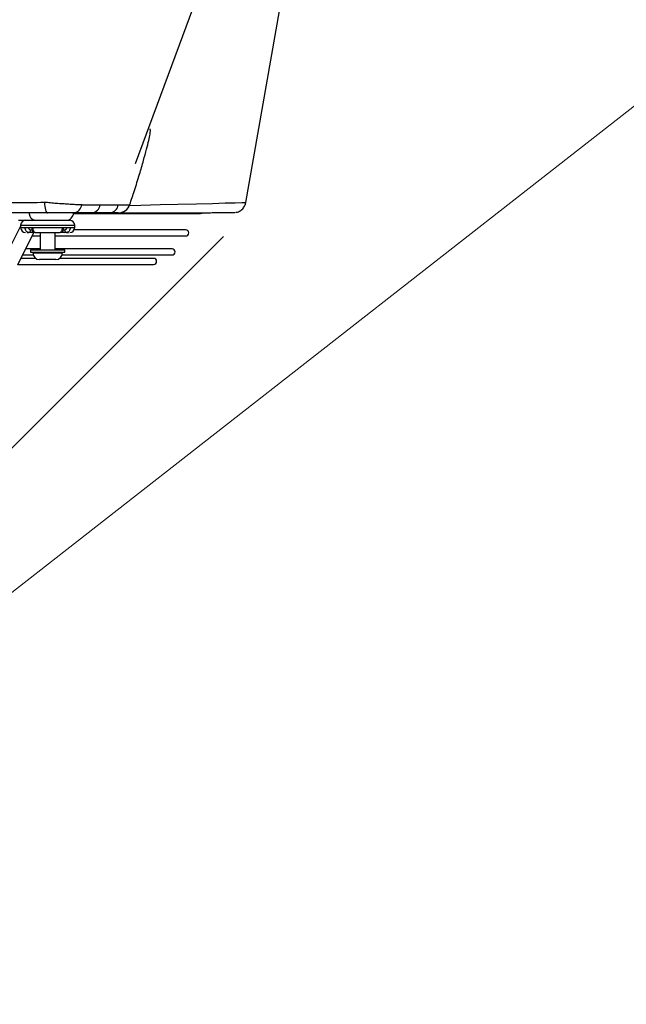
# Model space of a CAD drawing. Header units: millimetres. Extents: x -604189 to 881711, y -381903 to -7297.
# Tile 945 of 1056: x -541563 to -541317, y -179490 to -179089. Entities that reach past the tile are written whole.
import ezdxf

# ---------------------------------------------------------------- set-up
doc = ezdxf.new("R2010")
doc.units = ezdxf.units.MM
doc.header["$LTSCALE"] = 100
doc.linetypes.add('ACAD_ISO04W100', pattern=[30.5, 24, -3, 0.5, -3])
doc.layers.get('Defpoints').update_dxf_attribs({"color": 30})
doc.layers.add('Flowair', color=1, linetype='Continuous')
doc.layers.add('OPIS', color=7, linetype='Continuous')
doc.layers.add('strop osie', color=80, linetype='ACAD_ISO04W100', lineweight=5)
doc.layers.add('wym_50', color=233, linetype='Continuous', lineweight=15)
doc.styles.add('ROMANS', font='romans.shx', dxfattribs={"width": 0.8, "height": 10})
doc.styles.get("Standard").update_dxf_attribs({"font": 'romans.shx', "width": 0.5})
doc.dimstyles.new('1 50', dxfattribs={"dimtxt": 150, "dimasz": 80, "dimexe": 1, "dimexo": 1, "dimgap": 20, "dimtad": 1, "dimdec": 0, "dimlfac": 0.1, "dimtxsty": 'Standard', "dimblk": 'ARCHTICK', "dimcen": 200, "dimclrd": 2, "dimadec": 1, "dimazin": 0, "dimtfac": 1, "dimtdec": 0, "dimtmove": 0, "dimatfit": 3, "dimldrblk": 'ARCHTICK', "dimfxl": 120, "dimfxlon": 1, "dimtfill": 1, "dimarcsym": 0})
doc.dimstyles.new('1-50', dxfattribs={"dimtxt": 10, "dimasz": 10, "dimexe": 6, "dimexo": 8, "dimgap": 2, "dimtad": 1, "dimdec": 1, "dimrnd": 0.1, "dimzin": 11, "dimdsep": 46, "dimtxsty": 'ROMANS', "dimblk": 'OBLIQUE', "dimcen": 10, "dimclrd": 256, "dimclre": 8, "dimclrt": 256, "dimadec": 0, "dimazin": 0, "dimtfac": 1, "dimtdec": 1, "dimtmove": 1, "dimatfit": 2, "dimfxl": 10, "dimfxlon": 1, "dimtolj": 1, "dimtzin": 0, "dimlwd": 15, "dimlwe": 0, "dimarcsym": 0})

# ---------------------------------------------------------------- blocks, each defined once
blk = doc.blocks.new('_OBLIQUE')
at = {"color": 0, "linetype": 'ByBlock'}
blk.add_line((-0.5, -0.5), (0.5, 0.5), dxfattribs=at)
blk = doc.blocks.new('_ArchTick')
at = {"layer": 'strop osie', "color": 0, "const_width": 0.15}
blk.add_lwpolyline([(-0.5, -0.5), (0.5, 0.5)], dxfattribs=at)
blk = doc.blocks.new('*D3283')
at = {"layer": 'Defpoints', "color": 0, "linetype": 'ByBlock', "lineweight": 5, "transparency": 16777216}
for p in [(-549860.21, -159420.3), (-548544.07, -179490.3), (-536848.94, -179490.3)]:
    blk.add_point(p, dxfattribs=at)
at = {"layer": 'OPIS', "color": 0, "linetype": 'Continuous', "lineweight": -2, "transparency": 16777216}
for p, q in [((-548604.07, -159420.3), (-548543.07, -159420.3)), ((-548484.07, -179490.3), (-548545.07, -179490.3))]:
    blk.add_line(p, q, dxfattribs=at)
at = {"layer": 'OPIS', "color": 2, "lineweight": -2, "transparency": 16777216}
blk.add_line((-548544.07, -159420.3), (-548544.07, -179490.3), dxfattribs=at)
at = {"layer": 'OPIS', "color": 2, "linetype": 'ByBlock', "lineweight": -2, "transparency": 16777216, "xscale": 80, "yscale": 80, "zscale": 80}
for p, rotation in [((-548544.07, -159420.3), 90), ((-548544.07, -179490.3), 270)]:
    blk.add_blockref('_ArchTick', p, dxfattribs=dict(at, rotation=rotation))
at = {"layer": 'OPIS', "color": 0, "linetype": 'ByBlock', "lineweight": 13, "transparency": 16777216, "insert": (-548639.07, -169455.3), "char_height": 150, "attachment_point": 5, "rotation": 90, "bg_fill": 3, "box_fill_scale": 1.1, "bg_fill_color": 256, "bg_fill_true_color": 13158600, "bg_fill_transparency": 0}
blk.add_mtext('2007', dxfattribs=at)
blk = doc.blocks.new('LEO XL 03.2018')
at = {"layer": 'Flowair'}
for p, q in [((11517.59, -6838.78), (11511.06, -6835.51)), ((11509.72, -6838.19), (11516.28, -6841.47)), ((11509.78, -6838.21), (11509.78, -6865.81)), ((11518.78, -6838.33), (11518.78, -6841.01)), ((11511.03, -6841.84), (11511.03, -6838.85)), ((11511.72, -6839.19), (11511.72, -6841.34)), ((11512.97, -6842.78), (11512.97, -6839.82)), ((11516.28, -6840.09), (11516.28, -6840.47)), ((11516.28, -6840.92), (11516.28, -6840.47)), ((11517.78, -6838.78), (11517.28, -6838.78)), ((11517.28, -6838.78), (11517.28, -6839.69)), ((11517.28, -6839.69), (11517.28, -6841.24)), ((11517.78, -6838.78), (11517.78, -6849.78)), ((11518.78, -6839.37), (11518.67, -6839.32)), ((11518.7, -6839.38), (11518.78, -6839.38)), ((11512.28, -6841.28), (11512.13, -6841.28)), ((11512.13, -6841.28), (11512.13, -6846.83)), ((11512.78, -6840.78), (11512.28, -6840.78)), ((11512.28, -6840.78), (11512.28, -6847.78)), ((11512.78, -6840.78), (11512.78, -6847.78)), ((11515.6, -6841.13), (11515.6, -6842.78)), ((11516.3, -6841.76), (11516.28, -6841.88)), ((11516.78, -6841.15), (11516.78, -6840.82)), ((11517.28, -6841.24), (11517.28, -6847.31)), ((11510.78, -6845.68), (11510.78, -6842.63)), ((11516.28, -6842.78), (11512.78, -6842.78)), ((11510.78, -6845.93), (11510.78, -6845.68)), ((11512.78, -6845.78), (11516.28, -6845.78)), ((11512.97, -6869.59), (11512.97, -6845.78)), ((11515.6, -6845.78), (11515.6, -6872.34)), ((11511.03, -6865.81), (11511.03, -6846.71)), ((11511.72, -6847.21), (11511.72, -6869.59)), ((11512.13, -6846.83), (11512.13, -6847.28)), ((11512.13, -6847.28), (11512.28, -6847.28)), ((11512.28, -6847.78), (11512.78, -6847.78)), ((11516.28, -6846.67), (11516.3, -6846.79)), ((11516.28, -6848.09), (11516.28, -6847.63)), ((11516.28, -6848.09), (11516.28, -6848.49)), ((11516.78, -6847.73), (11516.78, -6847.4)), ((11517.28, -6847.31), (11517.28, -6848.86)), ((11516.85, -6872.34), (11516.85, -6849.68)), ((11517.28, -6848.86), (11517.28, -6849.78)), ((11517.28, -6849.78), (11517.78, -6849.78)), ((11520.15, -6849.52), (11520.15, -6875.36)), ((11520.28, -6853.31), (11520.28, -6849.59)), ((11520.28, -6857), (11520.28, -6853.31)), ((11521.92, -6854.97), (11521.92, -6858.66)), ((11649.37, -6906.23), (11530.28, -6862.07))]:
    blk.add_line(p, q, dxfattribs=at)
at = {"layer": 'Flowair', "flags": 128}
for points in [[(11518.78, -6841.62), (11518.87, -6841.26), (11519.13, -6840.94), (11519.53, -6840.71), (11520.02, -6840.58), (11520.28, -6840.56)], [(11522.44, -6843.62), (11522, -6843.64), (11521.59, -6843.69), (11521.22, -6843.75), (11520.89, -6843.82), (11520.63, -6843.91), (11520.44, -6844.01), (11520.32, -6844.11), (11520.28, -6844.22)], [(11521.82, -6860.91), (11521.87, -6863.23), (11521.96, -6867.18), (11522.04, -6870.74), (11522.14, -6874.57), (11522.22, -6877.8), (11522.3, -6880.42), (11522.35, -6882.42), (11522.39, -6883.77), (11522.41, -6884.39), (11522.42, -6884.6), (11522.42, -6884.6), (11522.42, -6884.6)], [(11520.15, -6875.36), (11520.22, -6875.74), (11520.31, -6875.91)], [(11522.42, -6884.6), (11586.64, -6895.83), (11599.84, -6898.14)]]:
    blk.add_lwpolyline(points, dxfattribs=at)
at = {"layer": 'Flowair'}
for centre, radius, start, end in [((11517.28, -6839.78), 1, 90, 180), ((11516.72, -6840.38), 0.446, 191.4202, 278.0504), ((11517.78, -6839.78), 1, 0, 90), ((11512.13, -6842.63), 1.35, 90, 180), ((11516.68, -6840.85), 0.407, 189.5777, 261.2261), ((11512.13, -6845.93), 1.35, 180, 270), ((11516.68, -6847.7), 0.407, 98.7739, 170.4223), ((11516.72, -6848.17), 0.446, 81.9496, 168.5798), ((11520.28, -6848.03), 1.5, 180, 270.0759), ((11517.28, -6848.78), 1, 180, 270), ((11517.78, -6848.78), 1, 270, 0), ((11522.17, -6849.32), 1.91, 188.3179, 263.6119), ((11522.19, -6853.06), 1.92, 187.3442, 261.9324), ((11522.19, -6856.75), 1.92, 187.3424, 261.9301), ((11522.78, -6858.62), 2.5, 179.977, 251.5929), ((11510.4, -6865.81), 0.625, 180, 0), ((11512.35, -6869.59), 0.625, 180, 0), ((11516.22, -6872.34), 0.625, 180, 0)]:
    blk.add_arc(centre, radius, start, end, dxfattribs=at)
for points, knots in [([(11520.28, -6844.22), (11520.28, -6842.34), (11520.28, -6839.52), (11520.28, -6835.78), (11520.28, -6833.9), (11520.28, -6832.95)], [0, 0, 0, 0, 0.499976, 0.750072, 1, 1, 1, 1]), ([(11522.37, -6832.9), (11522.37, -6832.9), (11522.37, -6834.57), (11522.41, -6838.06), (11522.43, -6841.65), (11522.44, -6843.62)], [0, 0, 0, 0, 0.000003, 0.45244, 1, 1, 1, 1]), ([(11516.28, -6840.47), (11516.28, -6840.41), (11516.29, -6840.3), (11516.38, -6840.1), (11516.56, -6839.9), (11516.89, -6839.72), (11517.15, -6839.7), (11517.28, -6839.69)], [0, 0, 0, 0, 0.139927, 0.270161, 0.500499, 0.753333, 1, 1, 1, 1]), ([(11516.78, -6840.82), (11516.79, -6840.77), (11516.8, -6840.68), (11516.91, -6840.56), (11517.05, -6840.49), (11517.18, -6840.46), (11517.25, -6840.46), (11517.28, -6840.46)], [0, 0, 0, 0, 0.249826, 0.499364, 0.74845, 0.874932, 1, 1, 1, 1]), ([(11518.78, -6839.78), (11518.78, -6839.79), (11518.78, -6839.83), (11518.78, -6840.19), (11518.78, -6840.74), (11518.78, -6841.09)], [0, 0, 0, 0, 0.263277, 0.521085, 1, 1, 1, 1]), ([(11516.28, -6841.71), (11516.28, -6841.68), (11516.28, -6841.58), (11516.28, -6841.42), (11516.28, -6841.17), (11516.28, -6841.02), (11516.28, -6840.92)], [0, 0, 0, 0, 0.094587, 0.330347, 0.566417, 1, 1, 1, 1]), ([(11516.28, -6841.88), (11516.28, -6842.25), (11516.28, -6843), (11516.28, -6844.28), (11516.28, -6845.56), (11516.28, -6846.3), (11516.28, -6846.67)], [0, 0, 0, 0, 0.245013, 0.499999, 0.754987, 1, 1, 1, 1]), ([(11517.28, -6841.02), (11517.21, -6841.02), (11517.07, -6841.03), (11516.82, -6841.1), (11516.57, -6841.26), (11516.37, -6841.5), (11516.32, -6841.68), (11516.3, -6841.76)], [0, 0, 0, 0, 0.153472, 0.30094, 0.572092, 0.806879, 1, 1, 1, 1]), ([(11517.28, -6841.24), (11517.15, -6841.25), (11516.89, -6841.27), (11516.56, -6841.42), (11516.38, -6841.59), (11516.31, -6841.71), (11516.3, -6841.75), (11516.3, -6841.76)], [0, 0, 0, 0, 0.281905, 0.570891, 0.83413, 0.982984, 1, 1, 1, 1]), ([(11518.78, -6841.09), (11518.78, -6841.54), (11518.78, -6842.22), (11518.78, -6843.36), (11518.78, -6844.28), (11518.78, -6845.2), (11518.78, -6846.32), (11518.78, -6847.54), (11518.78, -6848.35), (11518.78, -6848.72), (11518.78, -6848.76), (11518.78, -6848.78)], [0, 0, 0, 0, 0.159638, 0.245574, 0.333333, 0.421093, 0.507029, 0.666667, 0.826305, 0.912241, 1, 1, 1, 1]), ([(11520.28, -6849.59), (11520.28, -6849.13), (11520.28, -6848.21), (11520.28, -6846.48), (11520.28, -6845.13), (11520.28, -6844.4), (11520.28, -6844.22)], [0, 0, 0, 0, 0.30178, 0.60362, 0.90359, 1, 1, 1, 1]), ([(11522.44, -6844.23), (11522.44, -6844.23), (11522.44, -6844.64), (11522.31, -6845.44), (11522.23, -6846.69), (11522.14, -6847.94), (11522.06, -6849.14), (11522, -6850.26), (11521.97, -6850.89), (11521.96, -6851.21)], [0, 0, 0, 0, 0.000004, 0.162575, 0.325156, 0.494685, 0.664231, 0.832111, 1, 1, 1, 1]), ([(11522.44, -6843.62), (11522.44, -6843.8), (11522.44, -6844.01), (11522.44, -6844.21), (11522.44, -6844.23), (11522.44, -6844.23)], [0, 0, 0, 0, 0.873027, 0.999953, 1, 1, 1, 1]), ([(11516.28, -6847.63), (11516.28, -6847.54), (11516.28, -6847.38), (11516.28, -6847.13), (11516.28, -6846.95), (11516.28, -6846.84), (11516.28, -6846.8)], [0, 0, 0, 0, 0.412597, 0.636947, 0.861588, 1, 1, 1, 1]), ([(11517.28, -6848.86), (11517.15, -6848.85), (11516.89, -6848.83), (11516.56, -6848.65), (11516.38, -6848.45), (11516.29, -6848.25), (11516.28, -6848.14), (11516.28, -6848.09)], [0, 0, 0, 0, 0.246656, 0.499499, 0.729824, 0.86007, 1, 1, 1, 1]), ([(11516.3, -6846.79), (11516.32, -6846.87), (11516.37, -6847.06), (11516.57, -6847.29), (11516.82, -6847.45), (11517.07, -6847.52), (11517.21, -6847.53), (11517.28, -6847.53)], [0, 0, 0, 0, 0.193121, 0.427908, 0.69906, 0.846528, 1, 1, 1, 1]), ([(11516.3, -6846.79), (11516.3, -6846.8), (11516.31, -6846.85), (11516.38, -6846.96), (11516.56, -6847.13), (11516.89, -6847.28), (11517.15, -6847.3), (11517.28, -6847.31)], [0, 0, 0, 0, 0.017013, 0.165851, 0.429108, 0.718083, 1, 1, 1, 1]), ([(11517.28, -6848.09), (11517.25, -6848.09), (11517.18, -6848.09), (11517.05, -6848.06), (11516.91, -6847.99), (11516.8, -6847.87), (11516.79, -6847.78), (11516.78, -6847.73)], [0, 0, 0, 0, 0.1249, 0.251544, 0.500632, 0.750173, 1, 1, 1, 1]), ([(11518.78, -6847.46), (11518.78, -6847.81), (11518.78, -6848.36), (11518.78, -6848.72), (11518.78, -6848.76), (11518.78, -6848.78)], [0, 0, 0, 0, 0.478914, 0.736721, 1, 1, 1, 1]), ([(11521.95, -6851.31), (11521.95, -6851.31), (11521.95, -6852.34), (11521.94, -6853.65), (11521.92, -6854.97)], [0, 0, 0, 0, 0.000007, 1, 1, 1, 1]), ([(11521.96, -6851.21), (11521.95, -6851.25), (11521.95, -6851.28), (11521.95, -6851.31), (11521.95, -6851.31)], [0, 0, 0, 0, 0.999717, 1, 1, 1, 1]), ([(11520.28, -6858.61), (11520.28, -6858.61), (11520.28, -6858.64), (11520.28, -6858.49), (11520.28, -6858.11), (11520.28, -6857.53), (11520.28, -6857.06), (11520.28, -6857)], [0, 0, 0, 0, 0.043297, 0.279824, 0.516433, 0.937206, 1, 1, 1, 1]), ([(11520.29, -6858.71), (11520.29, -6858.75), (11520.3, -6859.69), (11520.3, -6861.36), (11520.31, -6863.73), (11520.31, -6865.94), (11520.31, -6868.07), (11520.32, -6870.05), (11520.32, -6871.89), (11520.32, -6873.57), (11520.33, -6875.11), (11520.33, -6876.5), (11520.33, -6877.75), (11520.34, -6878.84), (11520.34, -6879.78), (11520.34, -6880.56), (11520.34, -6881.19), (11520.34, -6881.67), (11520.35, -6881.98), (11520.35, -6882.12), (11520.35, -6882.13), (11520.35, -6882.15), (11520.35, -6882.13), (11520.35, -6882.17), (11520.35, -6882.18), (11520.35, -6882.21), (11520.35, -6882.28), (11520.35, -6882.36), (11520.37, -6882.42), (11520.37, -6882.44)], [0, 0, 0, 0, 0.00274, 0.060884, 0.114435, 0.171022, 0.227853, 0.284775, 0.341579, 0.39809, 0.454616, 0.511398, 0.568163, 0.624993, 0.68197, 0.739202, 0.796334, 0.853655, 0.911108, 0.96849, 0.982822, 0.990258, 0.996005, 0.996455, 0.996754, 0.997056, 0.997766, 0.999148, 1, 1, 1, 1]), ([(11521.92, -6858.72), (11521.92, -6858.72), (11521.92, -6858.77), (11521.91, -6859.15), (11521.9, -6859.69), (11521.91, -6860.35), (11521.93, -6860.78), (11521.96, -6861.03), (11521.99, -6860.97), (11522, -6860.96)], [0, 0, 0, 0, 0.000006, 0.040796, 0.250427, 0.465587, 0.701647, 0.945823, 1, 1, 1, 1]), ([(11521.92, -6858.66), (11521.92, -6858.68), (11521.92, -6858.69), (11521.92, -6858.72), (11521.92, -6858.72)], [0, 0, 0, 0, 0.999756, 1, 1, 1, 1]), ([(11521.99, -6860.99), (11522.93, -6861.3), (11524.98, -6861.98), (11527.97, -6862.92), (11530.79, -6863.74), (11533.11, -6864.37), (11534.92, -6864.83), (11536.11, -6865.08), (11536.78, -6865.17), (11537.11, -6865.18), (11537.3, -6865.14), (11537.33, -6865.09), (11537.34, -6865.06)], [0, 0, 0, 0, 0.173811, 0.376707, 0.547535, 0.687667, 0.798636, 0.883274, 0.917681, 0.948478, 0.977595, 1, 1, 1, 1]), ([(11520.4, -6882.57), (11520.4, -6882.61), (11520.41, -6882.93), (11520.71, -6883.49), (11521.26, -6884.13), (11521.88, -6884.48), (11522.28, -6884.57), (11522.42, -6884.6)], [0, 0, 0, 0, 0.041224, 0.316807, 0.592396, 0.86798, 1, 1, 1, 1])]:
    blk.add_open_spline(points, degree=3, knots=knots, dxfattribs=at)

msp = doc.modelspace()

# ---------------------------------------------------------------- hatches: boundary and pattern name
at = {"layer": 'OPIS', "linetype": 'ByBlock', "lineweight": 9}
h = msp.add_hatch(dxfattribs=at)
h.set_pattern_fill('ANSI36', color=0, scale=150)
h.set_pattern_definition([(45, (-306927.96, 32475.8), (252.5697, 926.0889), [1190.625, -238.125, 0, -238.125])])
h.paths.add_polyline_path([(-556073.92, -159870.3), (-556073.92, -161086.41), (-553567.18, -161086.41), (-553567.18, -159870.3)], flags=17)
h.paths.add_polyline_path([(-552198.92, -159870.3), (-553567.18, -159870.3), (-553567.18, -161086.41), (-556073.92, -161086.41), (-556073.92, -159870.3), (-556159.64, -159870.3), (-558143.92, -159870.3), (-558143.92, -160550.3), (-558143.92, -166895.28), (-553898.92, -166895.28), (-553898.92, -166928.69), (-553798.92, -166928.69, -0.267949), (-553348.92, -166149.27), (-553348.92, -165917.81, -0.414214), (-553691.86, -165574.88, -1), (-553005.98, -165574.88, -0.414214), (-553348.92, -165917.81), (-553348.92, -166149.27, 0.267949), (-553798.92, -166928.69), (-553798.92, -166988.69), (-553898.92, -166988.69), (-553898.92, -167020.26), (-552798.92, -167020.26), (-552798.92, -166988.69), (-552898.92, -166988.69), (-552898.92, -166928.69), (-552798.92, -166928.69), (-552798.92, -166895.28), (-552198.92, -166895.28)])
h.paths.add_polyline_path([(-536848.94, -159870.3), (-551668.94, -159870.3), (-551668.94, -164595.3), (-551663.99, -164595.3), (-551663.99, -164835.3), (-551667.26, -174525.3), (-551663.99, -174525.3), (-551663.99, -174765.3), (-551668.94, -179490.3), (-546883.97, -179490.3), (-546883.97, -179490.29), (-546643.97, -179490.29), (-541863.97, -179490.3), (-541863.97, -179490.29), (-541623.97, -179490.29), (-536848.94, -179490.3)])
h.paths.add_polyline_path([(-557762.33, -163516.72), (-557762.33, -163248.86), (-557987.33, -163248.86), (-557987.33, -163516.72)], flags=24)
h.paths.add_polyline_path([(-558062.4, -162687.18), (-557524.54, -162687.18), (-557524.54, -162462.18), (-558062.4, -162462.18)], flags=24)
h.paths.add_polyline_path([(-555574.23, -163637.66), (-555059.11, -163637.66), (-555059.11, -163538.32), (-555574.23, -163538.32)], flags=24)
h.paths.add_polyline_path([(-555574.15, -163527.65), (-555098.95, -163527.65), (-555098.95, -163428.38), (-555574.15, -163428.38)], flags=24)
h.paths.add_polyline_path([(-555976.22, -163645.14), (-555589.82, -163645.14), (-555589.82, -163529.76), (-555976.22, -163529.76)], flags=24)
h.paths.add_polyline_path([(-555935.57, -163533.4), (-555753.72, -163533.4), (-555753.72, -163435.37), (-555935.57, -163435.37)], flags=24)

# ---------------------------------------------------------------- leaders
at = {"layer": 'wym_50', "color": 0}
msp.add_leader([(-541780.33, -179489.17), (-541146.79, -178993.57), (-540882.43, -178993.57)], dimstyle='1-50', dxfattribs=at)

# ---------------------------------------------------------------- next in the draw order: dimensions: what is measured, and where the dimension line sits
at = {"layer": 'OPIS', "color": 0, "linetype": 'ByBlock', "lineweight": 13}
dim = msp.add_linear_dim(base=(-548544.07, -179490.3), p1=(-549860.21, -159420.3), p2=(-536848.94, -179490.3), angle=90, dimstyle='1 50', override={"dimfxl": 60, "dimarcsym": 1}, dxfattribs=at)
dim.commit()
dim.dimension.update_dxf_attribs({"geometry": '*D3283', "text_midpoint": (-548639.07, -169455.3)})

# ---------------------------------------------------------------- next in the draw order: block references
at = {"layer": 'Flowair', "xscale": 2, "yscale": 2, "zscale": 2, "rotation": 90}
msp.add_blockref('LEO XL 03.2018', (-555240.54, -202208.01), dxfattribs=at)

doc.saveas('drawing.dxf')
